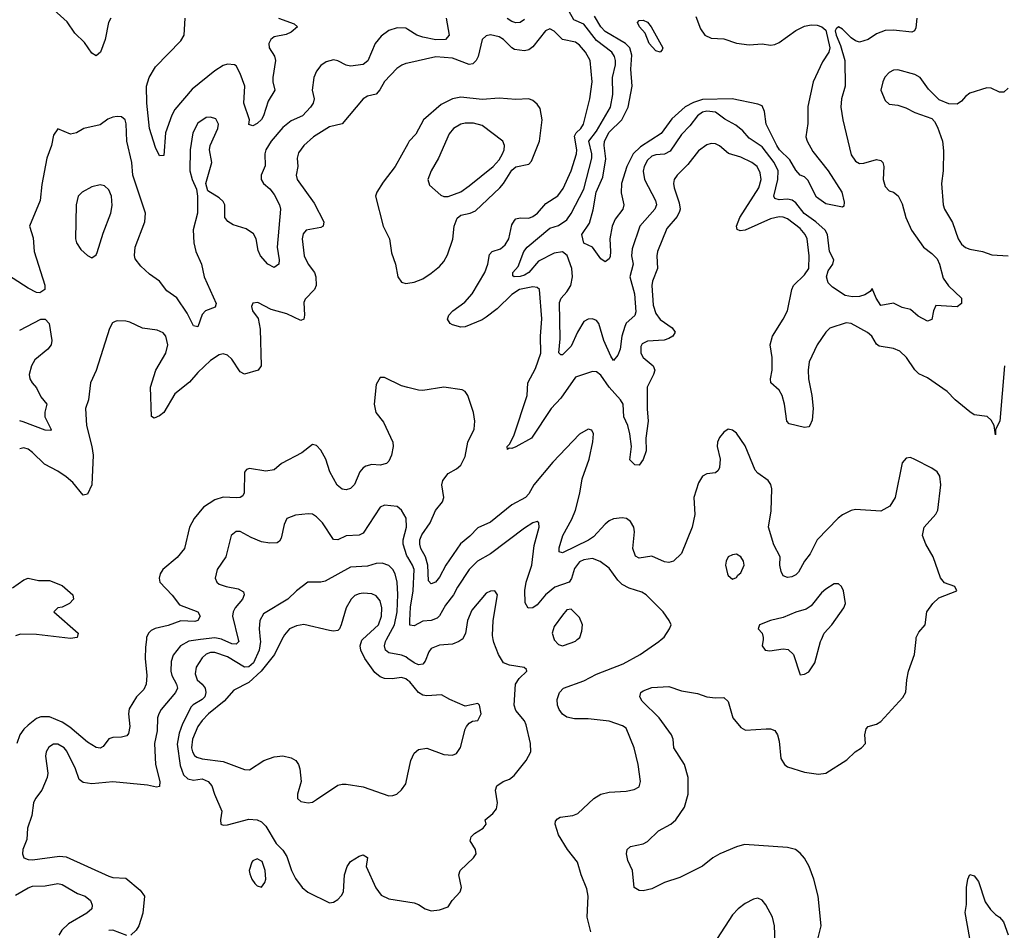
# Model space of a CAD drawing. Header units: inches. Extents: x 1603819 to 1745079, y 385938 to 533966.
# Tile 350 of 561: x 1678170 to 1682812, y 448629 to 452923. Entities that reach past the tile are written whole.
import ezdxf

# ---------------------------------------------------------------- set-up
doc = ezdxf.new("R2010")
doc.units = ezdxf.units.IN
doc.header["$MEASUREMENT"] = 0
for name, color, linetype in [('B6474', 7, 'Continuous'), ('B6475', 7, 'Continuous'), ('B6484', 7, 'Continuous'), ('B6485', 7, 'Continuous')]:
    doc.layers.add(name, color=color, linetype=linetype)

msp = doc.modelspace()

# ---------------------------------------------------------------- linework, layer by layer
at = {"layer": 'B6474', "color": 5}
for points, elevation in [([(1678767.4, 450000), (1678763.8, 449963.8), (1678762.1, 449910), (1678770.1, 449830), (1678766.3, 449790), (1678755.7, 449764.3), (1678720.6, 449730), (1678686.9, 449673.1), (1678683.8, 449650), (1678689.4, 449590.6), (1678682.8, 449557.2), (1678674.5, 449545.5), (1678650, 449539.2), (1678610, 449537.7), (1678590, 449531.3), (1678564.4, 449495.6), (1678550, 449488.3), (1678530, 449491.1), (1678490, 449516.5), (1678406.9, 449586.9), (1678370, 449610.9), (1678310, 449635.8), (1678270, 449635.7), (1678250, 449627.4), (1678210, 449596.5), (1678190, 449577.1), (1678171.5, 449550), (1678157, 449510)], 420), ([(1679022.5, 450000), (1678967.1, 449992.9), (1678927.7, 449970), (1678893.6, 449926.4), (1678884.4, 449895.6), (1678883.3, 449850), (1678886.9, 449830), (1678910.1, 449790), (1678914.2, 449770), (1678904.6, 449750), (1678836.6, 449670), (1678825.5, 449650), (1678819.2, 449630), (1678818.1, 449570), (1678805.7, 449510), (1678810.1, 449410), (1678831.2, 449330), (1678830, 449306.6), (1678815.6, 449304.4), (1678772.6, 449312.6), (1678610, 449329), (1678510, 449319.4), (1678470, 449325.3), (1678450, 449339.5), (1678433.7, 449390), (1678393.1, 449473.1), (1678380.3, 449490), (1678350, 449506.3), (1678330, 449506.8), (1678306.9, 449493.1), (1678294.4, 449470), (1678292.1, 449450), (1678302.2, 449370), (1678300.2, 449350), (1678274.2, 449290), (1678243.9, 449250), (1678235, 449230), (1678227.1, 449170), (1678206.2, 449110), (1678203.5, 449056.5), (1678184.9, 449010), (1678183.8, 448990), (1678190.4, 448970.4), (1678210, 448962.3), (1678230, 448961.2), (1678358.4, 448978.4), (1678390, 448975.5), (1678590, 448884.4), (1678610, 448878), (1678670, 448874.8), (1678738.8, 448818.8), (1678759.1, 448790), (1678750, 448709), (1678731.4, 448650), (1678718.7, 448630), (1678693.5, 448606.5)], 440), ([(1679303.9, 450000), (1679304.7, 449990), (1679299.7, 449950), (1679271.9, 449890), (1679250, 449870.8), (1679230, 449869.5), (1679150, 449917.7), (1679090, 449938.3), (1679070, 449938.5), (1679050, 449931.4), (1679030, 449913.1), (1679001.5, 449870), (1678998.1, 449838.1), (1679007.6, 449810), (1679030.1, 449790.1), (1679044.1, 449770), (1679048, 449750), (1679042.3, 449730), (1679030, 449716.5), (1678987.8, 449692.2), (1678978.1, 449681.9), (1678938.1, 449601.9), (1678921.7, 449558.3), (1678913.1, 449506.9), (1678926.5, 449406.5), (1678941.9, 449361.9), (1678962.5, 449342.5), (1678990, 449336.5), (1679030, 449343), (1679058.8, 449330), (1679076.3, 449310), (1679088.4, 449270), (1679122.4, 449190), (1679116.3, 449150), (1679118, 449130), (1679130, 449124), (1679150, 449125.5), (1679250, 449152.2), (1679290, 449150.3), (1679310, 449140.3), (1679330, 449120.3), (1679378.6, 449038.6), (1679410, 449006), (1679430, 448977), (1679451, 448910), (1679470, 448873.7), (1679502, 448830), (1679528, 448808), (1679630, 448758.8), (1679650, 448761), (1679670, 448774.4), (1679687.7, 448792.3), (1679696.4, 448810), (1679701.1, 448890), (1679713.6, 448930), (1679730, 448953.4), (1679770, 448978.8), (1679790, 448984.7), (1679810, 448972), (1679804, 448930), (1679849.3, 448829.3), (1679874.3, 448794.3), (1679910, 448777.6), (1680000, 448762.6)], 460), ([(1679406.8, 450000), (1679371, 449930), (1679308.1, 449850), (1679250, 449797.6), (1679179.2, 449760.8), (1679134.2, 449710), (1679060.8, 449650), (1679030, 449618), (1679010.5, 449590), (1678984.2, 449530), (1678980.5, 449490), (1678984.7, 449470), (1678993.5, 449453.5), (1679004.6, 449444.6), (1679030, 449436.9), (1679130, 449425.1), (1679230, 449387.4), (1679254, 449386), (1679320.9, 449430), (1679370, 449447.3), (1679411.5, 449451.5), (1679450, 449442.1), (1679471.6, 449430), (1679485.2, 449410), (1679490.2, 449389.8), (1679497.3, 449330), (1679479.1, 449270), (1679480.3, 449250), (1679495.8, 449235.8), (1679530, 449230.3), (1679550, 449233.4), (1679570, 449245.3), (1679670, 449312.4), (1679690, 449317.3), (1679710, 449318), (1679790, 449305), (1679910, 449262.8), (1679930, 449264.2), (1679948.5, 449271.5), (1679970, 449290.4), (1679990, 449319.1), (1680000, 449365.7)], 480), ([(1679200.2, 450000), (1679202.6, 449990), (1679190, 449977.4), (1679170, 449980.2), (1679124.9, 450000)], 440), ([(1680000, 449807.3), (1679990, 449814.7), (1679970, 449820.2), (1679925.5, 449814.5), (1679890, 449815.5), (1679870, 449823.8), (1679844.5, 449844.5), (1679796.7, 449910), (1679778.6, 449950), (1679775.2, 449970), (1679783.4, 449996.6), (1679787, 450000)], 480), ([(1680000, 449911), (1679990, 449918.2), (1679970, 449925.8), (1679910, 449936.5), (1679894.6, 449950), (1679889.3, 449970), (1679894.5, 449990), (1679899.9, 450000)], 460), ([(1678150, 448794.4), (1678210, 448829.1), (1678230, 448836.1), (1678290, 448838.3), (1678350, 448849.4), (1678370, 448845.3), (1678442.7, 448802.6), (1678479, 448790), (1678503.8, 448770), (1678512, 448748), (1678510.3, 448730), (1678487.2, 448710), (1678400.2, 448659.8), (1678369.1, 448630), (1678354.7, 448605.3)], 420), ([(1678675.8, 448604.2), (1678610, 448629.8), (1678590, 448627.7)], 440)]:
    msp.add_lwpolyline(points, dxfattribs=dict(at, elevation=elevation))
at = {"layer": 'B6474', "color": 5, "elevation": 460}
msp.add_lwpolyline([(1679290, 448965.4), (1679270, 448956.9), (1679264.9, 448950), (1679252.7, 448910), (1679254.8, 448894.8), (1679264.2, 448870), (1679278, 448850), (1679290, 448838.9), (1679310, 448831.8), (1679326.1, 448853.9), (1679329.8, 448870.2), (1679328.1, 448910), (1679313, 448953)], close=True, dxfattribs=at)
at = {"layer": 'B6475', "color": 5}
for points, elevation in [([(1678599.1, 452930), (1678589.1, 452910), (1678573, 452830), (1678551.4, 452770), (1678530, 452752), (1678510, 452765.1), (1678476.1, 452816.1), (1678430, 452858.7), (1678393.3, 452913.3), (1678331.1, 452970)], 340), ([(1679390, 452930.2), (1679463.6, 452903.6), (1679480.5, 452890), (1679450, 452863.8), (1679426.2, 452853.8), (1679370, 452841.6), (1679354.9, 452830), (1679345.5, 452810), (1679346.7, 452790), (1679371.3, 452751.3), (1679375.7, 452730), (1679362.8, 452650), (1679363.2, 452630), (1679373.6, 452590), (1679341.7, 452538.3), (1679319.7, 452470), (1679310, 452453), (1679290, 452432.8), (1679270, 452422.4), (1679250, 452428), (1679254.3, 452450), (1679227.5, 452530), (1679231.8, 452610), (1679210, 452669.6), (1679190, 452706), (1679182.7, 452710), (1679150, 452713.1), (1679130, 452706.4), (1679090, 452682.3), (1678984, 452596), (1678901.3, 452498.7), (1678887.5, 452472.5), (1678858, 452390), (1678850, 452282), (1678830, 452281.2), (1678810, 452320.7), (1678782.3, 452410), (1678769.4, 452530), (1678767.6, 452610), (1678780.5, 452650), (1678810, 452700.2), (1678930, 452823.2), (1678945.9, 452850), (1678949.9, 452930)], 340), ([(1680000, 452876), (1679990, 452882.2), (1679950, 452884.8), (1679910, 452871.6), (1679874.3, 452845.7), (1679845.6, 452810), (1679811.3, 452728.7), (1679790, 452712.1), (1679730, 452703.1), (1679710, 452708.4), (1679670, 452729.7), (1679650, 452733.5), (1679615.6, 452724.4), (1679590, 452706.6), (1679570, 452680.7), (1679557.6, 452650), (1679549.3, 452590), (1679558.1, 452550), (1679554.1, 452530), (1679541.6, 452510), (1679504.2, 452470), (1679450, 452445.7), (1679410, 452415.2), (1679356.1, 452350), (1679330, 452309.5), (1679325.7, 452290), (1679326.8, 452233.2), (1679308.9, 452190), (1679308.9, 452170), (1679319.3, 452150), (1679350, 452124.6), (1679370, 452099.3), (1679394.8, 452050), (1679399.4, 452030), (1679384.6, 451850), (1679392.9, 451790), (1679391.5, 451770), (1679370, 451755.1), (1679340.5, 451770), (1679305.1, 451810), (1679293.8, 451833.8), (1679285.4, 451890), (1679272.5, 451912.5), (1679237.2, 451937.2), (1679175.8, 451955.8), (1679150.9, 451970.9), (1679137, 451990), (1679137.4, 452050), (1679130, 452064.8), (1679110, 452083.4), (1679056.5, 452116.5), (1679047.1, 452150), (1679075.4, 452250), (1679065, 452310), (1679068.5, 452330), (1679104.3, 452410), (1679107.9, 452430), (1679094.8, 452454.8), (1679070, 452463.5), (1679050, 452461.8), (1679010, 452435), (1678986, 452390), (1678973.5, 452310), (1678972.4, 452210), (1678982.8, 452170), (1679004.4, 452124.5), (1679008.7, 452090), (1679007.7, 452010), (1678987.5, 451932.5), (1678990.7, 451870.7), (1679001.2, 451830), (1679026.7, 451770), (1679040.1, 451710), (1679095.8, 451584.2), (1679092, 451568), (1679046.7, 451550), (1679030, 451533.3), (1679010, 451474.5), (1678990, 451478.7), (1678959.4, 451539.4), (1678910.9, 451610.9), (1678864.2, 451644.2), (1678830, 451689.7), (1678782.8, 451722.8), (1678740.7, 451760.7), (1678715.2, 451795.2), (1678711.4, 451811.4), (1678714.7, 451850), (1678760.5, 451970), (1678763.9, 452010), (1678704.3, 452190), (1678699.6, 452250), (1678674.5, 452350), (1678671.8, 452431.8), (1678666.8, 452450), (1678650, 452464.6), (1678630, 452466.9), (1678610, 452462.6), (1678586.4, 452453.6), (1678550, 452427.6), (1678472, 452410), (1678438, 452390), (1678410, 452383.7), (1678350, 452408), (1678330, 452378), (1678319.5, 452330), (1678298.3, 452270), (1678274.6, 452145.4), (1678266.5, 452070), (1678217.1, 451950), (1678233.8, 451893.8), (1678239, 451830), (1678288.8, 451671.2), (1678288.4, 451650), (1678265.5, 451634.5), (1678250, 451636.1), (1678210, 451657), (1678090, 451733.3)], 360), ([(1680000, 452718.3), (1679990, 452716.1), (1679971.7, 452708.3), (1679947.7, 452692.3), (1679890, 452631.4), (1679868.2, 452591.8), (1679850, 452571.6), (1679810, 452562.6), (1679790, 452549.8), (1679690, 452432.1), (1679630, 452418.2), (1679554.6, 452370), (1679509, 452330), (1679484.3, 452295.7), (1679478.2, 452270), (1679480.9, 452230), (1679473.4, 452190), (1679477.7, 452170), (1679558.3, 452058.3), (1679603.9, 451970), (1679600.9, 451950), (1679590, 451943.4), (1679521.3, 451930), (1679506.7, 451913.3), (1679501.1, 451890), (1679511.8, 451810), (1679529.5, 451770), (1679560.4, 451730), (1679566.2, 451710), (1679567.9, 451670), (1679559.8, 451650), (1679515.6, 451604.4), (1679510.5, 451589.5), (1679513.3, 451530), (1679510.1, 451510), (1679494.9, 451505.1), (1679430, 451535.3), (1679355.5, 451555.5), (1679293.2, 451590), (1679270, 451586), (1679263.1, 451570), (1679267.6, 451550), (1679294.6, 451514.6), (1679304.3, 451464.3), (1679309.1, 451290.9), (1679294.4, 451270), (1679230, 451251.1), (1679210, 451261.6), (1679170, 451322.4), (1679150, 451341.1), (1679130, 451347.2), (1679110, 451341.8), (1679070, 451315.4), (1679010, 451259.9), (1678970, 451213.9), (1678901.6, 451158.4), (1678850.1, 451069.9), (1678830, 451054.5), (1678803.6, 451043.6), (1678791.9, 451051.9), (1678787, 451190), (1678812.6, 451270), (1678859.8, 451350), (1678868.7, 451390), (1678859.1, 451430), (1678846.1, 451446.1), (1678819, 451459), (1678748.8, 451468.8), (1678690, 451496.3), (1678670, 451501.3), (1678630, 451503.6), (1678619.9, 451500.1), (1678607.3, 451492.7), (1678593.1, 451466.9), (1678531, 451269), (1678504.7, 451210), (1678494, 451130), (1678480.2, 451090), (1678484.4, 451010), (1678510.8, 450910.8), (1678516.2, 450870), (1678510.1, 450730), (1678490, 450685.1), (1678470, 450680.5), (1678420.4, 450740.4), (1678390, 450766.9), (1678350, 450794.6), (1678287.1, 450827.1), (1678230, 450882.3), (1678210, 450897.3), (1678190, 450903.2), (1678170, 450899)], 380), ([(1680000, 452338.1), (1679940.6, 452230), (1679883.2, 452156.8), (1679854, 452110), (1679847.5, 452090), (1679883.5, 451950), (1679914.4, 451890), (1679923.5, 451823.5), (1679942.3, 451770), (1679952.2, 451710), (1679970, 451684.4), (1679990, 451679.6), (1680000, 451680.9)], 420), ([(1678170, 451459), (1678270, 451510.2), (1678290.1, 451510.1), (1678308.9, 451490), (1678321.3, 451410), (1678318, 451390), (1678303.1, 451370), (1678241.4, 451318.6), (1678226.5, 451290), (1678214.9, 451250), (1678217.3, 451230), (1678229.1, 451210), (1678250, 451187.4), (1678270, 451143.7), (1678298, 451110), (1678288.6, 451071.4), (1678288.2, 451050), (1678319.1, 450990), (1678314.9, 450985.1), (1678290, 450987.1), (1678187, 451027), (1678170, 451030.8)], 360), ([(1680000, 451189.1), (1679970, 451196.8), (1679890, 451235.6), (1679870, 451235.1), (1679850, 451202), (1679840.6, 451110), (1679849.3, 451070), (1679884.8, 451024.8), (1679930.1, 450930.1), (1679931.5, 450910), (1679922.9, 450870), (1679910, 450841.6), (1679899.5, 450830), (1679870, 450821.6), (1679830, 450824.8), (1679802.5, 450817.5), (1679790, 450809.8), (1679773.4, 450790), (1679748.2, 450731.8), (1679730, 450712.1), (1679710, 450705.6), (1679690, 450708.6), (1679667.5, 450727.5), (1679632, 450790), (1679613.8, 450850), (1679590, 450893.7), (1679570, 450915.1), (1679550, 450919.7), (1679499.9, 450880.1), (1679404.9, 450830), (1679370, 450800.3), (1679330, 450793.7), (1679253, 450807), (1679238.9, 450801.1), (1679230.2, 450789.8), (1679228.1, 450691.9), (1679221.8, 450678.2), (1679210.2, 450669.8), (1679191.6, 450668.4), (1679130, 450671.9), (1679090, 450658.6), (1679036.2, 450623.8), (1678992.4, 450570), (1678971.4, 450530), (1678947.7, 450430), (1678913.1, 450386.9), (1678845.5, 450330), (1678832.7, 450310), (1678827.3, 450290), (1678830.6, 450270), (1678889.4, 450209.4), (1678923.9, 450163.9), (1679010.4, 450130), (1679020.8, 450110), (1679010.2, 450090), (1678995.5, 450084.5), (1678930, 450088.5), (1678870, 450065.4), (1678808.4, 450051.6), (1678790, 450042.9), (1678777.1, 450030), (1678768.4, 450010), (1678767.4, 450000)], 420), ([(1680000, 450387.7), (1679995.4, 450395.4), (1679977.6, 450450), (1679977.6, 450470), (1679994.4, 450530), (1679992.2, 450572.2), (1679970, 450609.5), (1679950, 450626.6), (1679890, 450633), (1679870, 450623.6), (1679790, 450501.7), (1679770, 450491.9), (1679710, 450489), (1679670, 450469.8), (1679650, 450472.4), (1679597.1, 450550), (1679570, 450579.2), (1679550, 450590.8), (1679530, 450593.3), (1679470, 450585.7), (1679430, 450571.2), (1679417.3, 450542.7), (1679402.7, 450477.3), (1679395.7, 450464.3), (1679384.3, 450455.7), (1679350, 450453.9), (1679310, 450461.2), (1679261, 450481), (1679210, 450508.8), (1679190, 450509.7), (1679167.3, 450490), (1679142.3, 450390), (1679101.6, 450330), (1679091.5, 450290), (1679098.9, 450270), (1679110, 450261.8), (1679142.8, 450250), (1679199.4, 450239.4), (1679224.7, 450224.7), (1679228.4, 450210), (1679221.2, 450190), (1679186.3, 450150), (1679176.1, 450130), (1679173.7, 450110), (1679200.2, 450000)], 440), ([(1679899.9, 450000), (1679937.3, 450070), (1679949.9, 450130), (1679953, 450213), (1679949.9, 450269.9), (1679940.2, 450310), (1679928.8, 450330), (1679910, 450349.8), (1679879.3, 450359.3), (1679850, 450357.8), (1679810, 450346.4), (1679730, 450341), (1679610, 450275.4), (1679590, 450269.8), (1679528.9, 450271.1), (1679475.5, 450230), (1679434.9, 450190), (1679318.9, 450121.1), (1679301.6, 450090), (1679299.7, 450050), (1679303.9, 450000)], 460), ([(1678136.4, 450243.6), (1678190, 450281), (1678210, 450288.7), (1678258.1, 450278.1), (1678310, 450278.9), (1678370, 450254.2), (1678421.1, 450210), (1678423.6, 450190), (1678405.3, 450170), (1678370, 450152.8), (1678350.3, 450149.7), (1678330.4, 450130), (1678445.3, 450030), (1678441.6, 450010), (1678410, 450004.2), (1678250, 450023.5), (1678174.6, 450025.4), (1678150, 450017.5)], 380), ([(1679787, 450000), (1679861.4, 450070), (1679876.4, 450110), (1679877.3, 450150), (1679870, 450182.4), (1679850, 450206.2), (1679830, 450215), (1679790, 450218.4), (1679770, 450215.2), (1679750, 450206.8), (1679732.3, 450190), (1679709.4, 450150), (1679686.4, 450070), (1679678, 450050), (1679670, 450042.4), (1679650, 450038.8), (1679630, 450041.9), (1679510, 450071.2), (1679474.8, 450065.2), (1679442.3, 450050), (1679418, 450022), (1679406.8, 450000)], 480), ([(1679124.9, 450000), (1679121.5, 450001.5), (1679090, 450008.6), (1679022.5, 450000)], 440)]:
    msp.add_lwpolyline(points, dxfattribs=dict(at, elevation=elevation))
at = {"layer": 'B6475', "color": 5, "elevation": 380}
msp.add_lwpolyline([(1678550, 452144), (1678510, 452134), (1678465.3, 452110), (1678446, 452090), (1678436, 452050), (1678433.7, 451890), (1678437.6, 451870), (1678458.9, 451838.9), (1678490, 451810.4), (1678510, 451800.5), (1678530, 451814), (1678535.5, 451824.5), (1678563.1, 451916.9), (1678599.4, 452010), (1678606.4, 452046.4), (1678602.8, 452090), (1678590, 452120.5), (1678570, 452139.7)], close=True, dxfattribs=at)
at = {"layer": 'B6484', "color": 5}
for points, elevation in [([(1680000, 448762.6), (1680030, 448757.6), (1680050.3, 448750.3), (1680081, 448730), (1680110, 448720.4), (1680150, 448725.5), (1680190, 448738.8), (1680209.3, 448770), (1680247.3, 448810), (1680253.6, 448830), (1680240.7, 448890), (1680246.6, 448910), (1680309.4, 448970), (1680322, 448990), (1680319, 449010), (1680294, 449050), (1680299, 449070), (1680314.8, 449085.2), (1680355.3, 449110), (1680368.7, 449130), (1680364, 449150), (1680400.1, 449179.9), (1680418, 449202), (1680423.1, 449230), (1680413.7, 449290), (1680419.6, 449310), (1680449.4, 449330), (1680479.3, 449340.7), (1680501.5, 449358.5), (1680557.6, 449430), (1680579.3, 449470), (1680578.8, 449510), (1680558.4, 449598.4), (1680550, 449615.8), (1680510, 449665.1), (1680501.6, 449690), (1680507.4, 449790), (1680524.3, 449815.7), (1680561.1, 449850), (1680558.9, 449858.9), (1680548.4, 449868.4), (1680479.7, 449879.7), (1680451.6, 449890), (1680426.8, 449930), (1680405.4, 449985.4), (1680402.4, 450000)], 460), ([(1680255.1, 450000), (1680240.3, 449990), (1680210, 449978.7), (1680150, 449972.9), (1680110, 449957.7), (1680098.3, 449941.7), (1680082.5, 449897.5), (1680070, 449883), (1680050, 449880.7), (1680030, 449889.4), (1680000, 449911)], 460), ([(1680689.8, 450000), (1680690, 449999.1), (1680710, 449977.1), (1680730, 449970.4), (1680770, 449984.2), (1680790, 449992.7), (1680799, 450000)], 460), ([(1680862.3, 448622.3), (1680845.3, 448690), (1680849.8, 448790), (1680844.3, 448824.3), (1680816.9, 448890), (1680800.7, 448950), (1680752.6, 449010), (1680710, 449079.5), (1680695.1, 449130), (1680696.6, 449143.4), (1680704.9, 449155.1), (1680718.3, 449161.7), (1680778, 449170), (1680801, 449179), (1680877.6, 449250), (1680909.4, 449270), (1680950, 449279.6), (1681030, 449284.9), (1681066.6, 449293.4), (1681090, 449305.5), (1681096.9, 449330), (1681086.4, 449410), (1681067.4, 449490), (1681030, 449581.6), (1681012.9, 449592.9), (1680950, 449615.7), (1680850, 449625.9), (1680786.5, 449626.5), (1680750, 449634.2), (1680730, 449647.2), (1680712.9, 449670), (1680705, 449690), (1680703.5, 449716.5), (1680715.4, 449750), (1680734, 449770), (1680830, 449805.8), (1680890, 449836.5), (1681015, 449885), (1681095.6, 449930), (1681182.7, 449990), (1681194.3, 450000)], 440), ([(1681925.1, 448554.9), (1681948.8, 448650), (1681934.6, 448790), (1681914.1, 448870), (1681892.4, 448930), (1681870, 448968.7), (1681850, 448992.8), (1681828.3, 449010), (1681790, 449019.9), (1681586.7, 449033.3), (1681550, 449022.9), (1681471.8, 448990), (1681437.4, 448970), (1681388.6, 448931.4), (1681282.4, 448877.6), (1681210, 448854.6), (1681150, 448824.5), (1681110, 448814.7), (1681090, 448816.2), (1681067.6, 448830), (1681059.7, 448910), (1681037.4, 448957.4), (1681031, 448990), (1681034.3, 449010), (1681050, 449024.6), (1681110, 449036.5), (1681130, 449046.9), (1681181.7, 449098.3), (1681239.7, 449130), (1681264.2, 449150), (1681304.4, 449210), (1681321.6, 449270), (1681321.6, 449350), (1681304.8, 449410), (1681253.7, 449490), (1681250.7, 449530), (1681242.9, 449550), (1681184.9, 449630), (1681104.8, 449710), (1681094, 449730), (1681098.7, 449750), (1681110, 449758.3), (1681150, 449773.8), (1681230, 449778.9), (1681290, 449757.6), (1681365.4, 449745.4), (1681410, 449730.3), (1681450, 449725.3), (1681490, 449726.4), (1681510, 449707.3), (1681532.4, 449630), (1681570, 449584.9), (1681592.4, 449572.4), (1681690, 449578.7), (1681710, 449578.2), (1681730.7, 449570.7), (1681742.7, 449550), (1681750, 449520.7), (1681758.8, 449438.8), (1681775.8, 449410), (1681790, 449400.3), (1681870, 449374.2), (1681935.6, 449364.4), (1681970, 449370.5), (1682070, 449433), (1682109.8, 449470.2), (1682139.3, 449490), (1682157, 449510), (1682154, 449550), (1682160.5, 449579.5), (1682169.7, 449590.3), (1682210, 449600.4), (1682230, 449612.7), (1682333.7, 449726.3), (1682347.9, 449752.1), (1682351.9, 449810), (1682359.8, 449850), (1682388.9, 449930), (1682396.2, 450000)], 420), ([(1681674.8, 450000), (1681671.3, 449970), (1681684.7, 449950), (1681707.1, 449947.1), (1681770, 449956.3), (1681792.8, 449952.8), (1681818.8, 449930), (1681850, 449834), (1681870, 449836), (1681890, 449847.3), (1681919.3, 449890), (1681946, 449990), (1681950.2, 450000)], 440), ([(1680000, 449365.7), (1680013.8, 449430), (1680030, 449463.7), (1680050, 449482), (1680090, 449487.2), (1680170, 449458.3), (1680210, 449455.3), (1680230, 449463.1), (1680248.5, 449491.5), (1680270, 449578), (1680277.2, 449590), (1680290, 449606), (1680305.6, 449614.4), (1680330, 449618), (1680346, 449650), (1680338, 449690), (1680330, 449698), (1680270, 449685.6), (1680197.3, 449717.2), (1680159.1, 449739.1), (1680090, 449735.2), (1680070, 449738.1), (1680049.9, 449749.9), (1680010, 449799.8), (1680000, 449807.3)], 480), ([(1682649.7, 448589.7), (1682627.9, 448712.1), (1682634, 448750), (1682634, 448830), (1682640.9, 448870), (1682650, 448891.3), (1682670, 448885.5), (1682690, 448859.3), (1682722.5, 448762.5), (1682747.3, 448727.3), (1682770, 448703.1), (1682790.2, 448690.3), (1682807.9, 448667.9), (1682830, 448607.7)], 380)]:
    msp.add_lwpolyline(points, dxfattribs=dict(at, elevation=elevation))
at = {"layer": 'B6484', "color": 5, "elevation": 440}
msp.add_lwpolyline([(1681650, 448779.6), (1681630, 448775.8), (1681590, 448754.7), (1681557, 448730), (1681530, 448702.4), (1681458, 448590), (1681442.8, 448530), (1681446.8, 448510), (1681466.8, 448490), (1681521.6, 448461.6), (1681567.5, 448427.5), (1681606, 448370), (1681656, 448310), (1681670, 448296), (1681690, 448288), (1681708.7, 448310), (1681704, 448330), (1681708, 448352), (1681730, 448392), (1681737.5, 448422.5), (1681728.3, 448650), (1681718.9, 448690), (1681688.2, 448748.2), (1681671.1, 448771.1)], close=True, dxfattribs=at)
at = {"layer": 'B6485', "color": 5}
for points, elevation in [([(1682400.3, 452930), (1682395.4, 452884.6), (1682389, 452871), (1682376.4, 452863.6), (1682290, 452874.2), (1682250, 452871.2), (1682210, 452857), (1682170, 452829.2), (1682130, 452816.5), (1682110, 452822.6), (1682090, 452836.7), (1682050, 452877.7), (1682030, 452889.4), (1682020.2, 452879.8), (1682014.9, 452870), (1682018.8, 452850), (1682040.6, 452800.5), (1682060.9, 452730), (1682062.2, 452610), (1682044.5, 452550), (1682041.5, 452510), (1682051.3, 452450), (1682090, 452285.3), (1682110, 452255.8), (1682130, 452244.2), (1682150, 452245.8), (1682210, 452263.6), (1682230, 452258.7), (1682239.5, 452250), (1682244.6, 452230), (1682241.3, 452170), (1682250, 452136.3), (1682270, 452116.5), (1682290, 452109), (1682311.9, 452091.9), (1682330, 452054.4), (1682348.7, 451990), (1682374.2, 451930), (1682431.1, 451850), (1682470, 451820.5), (1682494.9, 451795), (1682507.2, 451770), (1682524, 451704), (1682548.5, 451668.5), (1682610.1, 451610), (1682610, 451584), (1682590, 451568.3), (1682490, 451575.4), (1682477.8, 451550), (1682471, 451509), (1682450, 451501.5), (1682405.4, 451525.4), (1682370, 451555.8), (1682330, 451566.3), (1682290, 451586.6), (1682230, 451575.6), (1682208.5, 451610), (1682190, 451655.1), (1682179.2, 451640.8), (1682155, 451625), (1682130, 451617.8), (1682095.9, 451615.9), (1682062.1, 451622.1), (1682001.8, 451661.8), (1681982, 451682), (1681974.4, 451710), (1681982.1, 451737.9), (1682003.9, 451770), (1682008.2, 451790), (1681988.5, 451830), (1681977.9, 451910), (1681968.3, 451930), (1681923.9, 451970), (1681868.6, 452008.6), (1681830, 452059), (1681811.8, 452071.8), (1681790, 452076.2), (1681750, 452073.4), (1681730, 452079.7), (1681725.9, 452090), (1681744.4, 452170), (1681745.7, 452210), (1681727.2, 452250), (1681670, 452323.2), (1681610, 452364.2), (1681579.1, 452399.1), (1681545.8, 452425.8), (1681494.2, 452454.2), (1681450, 452486.3), (1681410, 452491.5), (1681390, 452486.1), (1681365.7, 452470), (1681330, 452422.3), (1681290, 452381.4), (1681236.9, 452303.1), (1681210, 452289.3), (1681170, 452285.9), (1681150, 452278.8), (1681130, 452260.8), (1681114.4, 452230), (1681109.4, 452209.4), (1681115.5, 452170), (1681168.4, 452070), (1681172.7, 452050), (1681165.1, 452030), (1681093.7, 451950), (1681057.7, 451842.3), (1681054.3, 451810), (1681062.5, 451770), (1681046.8, 451710), (1681069.1, 451630.9), (1681074.5, 451545.5), (1681070, 451528.3), (1681030, 451491.5), (1681023.2, 451476.8), (1681009.7, 451430), (1681001.5, 451370), (1680990, 451341.4), (1680970, 451315.6), (1680956.4, 451336.4), (1680923.8, 451410), (1680899.8, 451490), (1680890, 451504.2), (1680870, 451512), (1680850, 451510.9), (1680830, 451499.7), (1680800.1, 451450), (1680770, 451382.9), (1680730, 451342.2), (1680722, 451342), (1680711.2, 451351.2), (1680718.1, 451418.2), (1680715.3, 451590), (1680723.2, 451610), (1680750, 451640.2), (1680768.8, 451670), (1680776.9, 451710), (1680772.9, 451750), (1680751.6, 451811.6), (1680730, 451829), (1680690, 451821.8), (1680616.5, 451783.5), (1680570, 451730.5), (1680550, 451718.4), (1680530, 451711.8), (1680502, 451710), (1680494.5, 451714.5), (1680495.1, 451730), (1680520.9, 451759.1), (1680547.1, 451830), (1680562.5, 451850), (1680670, 451940.4), (1680710, 451952.5), (1680750, 451979.1), (1680770, 452008.3), (1680830, 452123.5), (1680867.2, 452270), (1680868.2, 452290), (1680852.8, 452350), (1680890, 452397.2), (1680955.1, 452510), (1680967.1, 452570), (1680964.6, 452650), (1680978.5, 452710), (1680979, 452730), (1680974.6, 452750), (1680961.9, 452770), (1680890, 452825), (1680830, 452901.4), (1680782.6, 452922.6), (1680747.3, 452987.3)], 360), ([(1680180.9, 452930), (1680195.5, 452850), (1680177.1, 452830), (1680132.4, 452827.6), (1680070, 452840.4), (1680042.3, 452850), (1680000, 452876)], 360), ([(1680550, 452923.9), (1680530, 452909.8), (1680510, 452907.6), (1680490, 452914.4), (1680469, 452929)], 360), ([(1681357.2, 452937.2), (1681379.3, 452879.3), (1681400.5, 452850), (1681430, 452835.8), (1681490, 452832.2), (1681550, 452812.6), (1681610, 452804.7), (1681670, 452809.2), (1681710, 452803.2), (1681730, 452805.4), (1681750, 452815.2), (1681830, 452871.3), (1681870, 452892.4), (1681901.7, 452898.3), (1681930, 452896.6), (1681952.2, 452890), (1681970, 452873), (1681990, 452789.6), (1681985.4, 452770), (1681955.8, 452724.2), (1681910.8, 452630), (1681885.8, 452514.2), (1681886.2, 452433.8), (1681876.9, 452370), (1681882, 452350), (1681910, 452301.5), (1681981.3, 452210), (1682046.5, 452110), (1682057.4, 452062.6), (1682056.3, 452043.7), (1682050, 452039.6), (1681970, 452055.3), (1681926.6, 452086.6), (1681885.9, 452165.9), (1681870, 452181.4), (1681849.8, 452190), (1681830, 452213.7), (1681801.8, 452261.8), (1681753.1, 452310), (1681739.5, 452330), (1681689.9, 452430), (1681682.2, 452490), (1681670, 452516.9), (1681650, 452525.3), (1681529.1, 452549.1), (1681390, 452545.9), (1681346.9, 452533.1), (1681307.7, 452512.3), (1681245.1, 452454.9), (1681194.2, 452385.8), (1681096.3, 452323.7), (1681062.8, 452290), (1681032.5, 452230), (1681006.8, 452150), (1681005.9, 452105.9), (1681017.7, 452050), (1681013.9, 452030), (1680977.8, 451982.2), (1680964, 451950), (1680952.2, 451890), (1680956.3, 451830), (1680953.6, 451806.3), (1680950, 451795.1), (1680930, 451781.6), (1680910, 451794.5), (1680870, 451849.7), (1680830, 451869.8), (1680820.3, 451910), (1680855.9, 451964.1), (1680873.4, 452026.6), (1680888.7, 452110), (1680919.2, 452180.8), (1680933.8, 452266.2), (1680925.6, 452330), (1680927.7, 452350), (1680950, 452392.1), (1681008.4, 452450), (1681038.8, 452510), (1681058.2, 452610), (1681052.2, 452690), (1681055.8, 452755.8), (1681047.4, 452790), (1681026.2, 452810), (1680930, 452868), (1680910, 452889), (1680880.1, 452940.1)], 340), ([(1682813.8, 451290), (1682790.9, 451030), (1682771, 450990), (1682770, 450966), (1682765.1, 451010), (1682750, 451034), (1682731.9, 451051.9), (1682670, 451059.5), (1682650, 451074), (1682581.2, 451130), (1682542.7, 451170), (1682450, 451233.3), (1682410, 451253.3), (1682390, 451271.1), (1682350.4, 451330.4), (1682319.5, 451359.5), (1682290, 451372.8), (1682223, 451383), (1682210, 451392.8), (1682187.1, 451430), (1682167.3, 451447.3), (1682090, 451490.6), (1682067.1, 451492.9), (1681990, 451467.7), (1681970, 451449.1), (1681930.6, 451390), (1681892.9, 451310), (1681887, 451270), (1681888.4, 451230), (1681904.8, 451150), (1681911.1, 451088.9), (1681905.9, 451034.1), (1681895.3, 451010), (1681890, 451002.9), (1681870, 451000.4), (1681797.3, 451017.3), (1681786.2, 451030), (1681775.3, 451110), (1681765, 451150), (1681750, 451176.2), (1681710.7, 451210.7), (1681709.8, 451230), (1681717.5, 451270), (1681717.8, 451330), (1681709, 451390), (1681719, 451430), (1681770, 451510.2), (1681789.9, 451550), (1681809.9, 451650), (1681818.6, 451670), (1681870, 451719), (1681889.9, 451750), (1681892.7, 451810), (1681882.6, 451890), (1681873.8, 451910), (1681850, 451939), (1681790, 451984.1), (1681770, 451991.2), (1681750, 451992.6), (1681710, 451983.9), (1681590, 451931.1), (1681566.6, 451926.6), (1681552.9, 451932.9), (1681549.9, 451950), (1681566, 451990), (1681654.9, 452130), (1681665.5, 452170), (1681661.3, 452201.3), (1681646.5, 452230), (1681622.2, 452250), (1681570, 452274.5), (1681512.2, 452292.2), (1681470, 452328.7), (1681450, 452337.8), (1681430, 452339.3), (1681410, 452333.5), (1681370, 452304.8), (1681319.8, 452240.2), (1681270.2, 452190), (1681256.5, 452170), (1681252.7, 452150), (1681255.8, 452130), (1681279.6, 452059.6), (1681284, 452030), (1681281.4, 452018.6), (1681270, 451995.6), (1681221.7, 451938.3), (1681177.2, 451830), (1681173.6, 451810), (1681176.8, 451750), (1681153.4, 451690), (1681151.1, 451670), (1681156, 451576), (1681170, 451538), (1681189.5, 451509.5), (1681245.8, 451470), (1681260.7, 451450), (1681249.2, 451430), (1681230, 451419), (1681208.3, 451411.7), (1681130, 451406.9), (1681105.5, 451394.5), (1681098.9, 451381.1), (1681099.3, 451350), (1681108.9, 451330), (1681157.4, 451290), (1681164.7, 451270), (1681158.8, 451250), (1681127.8, 451190), (1681128.3, 451088.3), (1681133.6, 451030), (1681121.5, 450950), (1681124.2, 450890), (1681110, 450848.5), (1681090, 450822.2), (1681070, 450823.1), (1681047.4, 450847.4), (1681054.1, 450910), (1681047.2, 450970), (1681037, 451010), (1681018.3, 451050), (1681014.6, 451110), (1681002.5, 451130), (1680948.8, 451190), (1680910, 451247.2), (1680890, 451261.7), (1680870, 451263.9), (1680790, 451237.2), (1680721.3, 451138.7), (1680676, 451090), (1680583.6, 450950), (1680510, 450909), (1680490, 450901.5), (1680478, 450902), (1680470, 450895.3), (1680467.9, 450910), (1680479.2, 450920.8), (1680499.8, 450960.2), (1680563.4, 451150), (1680566.5, 451210), (1680602.3, 451277.7), (1680627, 451350), (1680625.2, 451430), (1680632, 451512), (1680621.2, 451650), (1680610, 451659.8), (1680590, 451662.9), (1680527.1, 451650), (1680490, 451626.9), (1680420.9, 451559.1), (1680370, 451519.7), (1680350, 451507.1), (1680270, 451474.2), (1680250, 451472.9), (1680210, 451483.9), (1680199.1, 451490), (1680186.4, 451510), (1680193.3, 451530), (1680212.2, 451550), (1680268.8, 451591.2), (1680304, 451630), (1680363.2, 451730), (1680377.8, 451770), (1680384.8, 451815.2), (1680398.3, 451830), (1680437.7, 451842.3), (1680459.3, 451860.7), (1680475.6, 451890), (1680490, 451955.3), (1680503.5, 451976.5), (1680510, 451983.2), (1680530, 451988.3), (1680570, 451986.9), (1680590, 451995), (1680611.7, 452010), (1680650, 452056.6), (1680707, 452093), (1680732.6, 452127.4), (1680770, 452210.2), (1680795.7, 452290), (1680797.5, 452310), (1680786, 452374), (1680794.3, 452390), (1680816.2, 452410), (1680828.9, 452430), (1680858.5, 452550), (1680868.8, 452630), (1680859.5, 452730), (1680838.4, 452770), (1680810, 452802.7), (1680790, 452816.2), (1680729, 452829), (1680690, 452868.9), (1680670, 452879.4), (1680648.9, 452871.1), (1680590, 452794.5), (1680570, 452780.1), (1680550, 452776.1), (1680502.6, 452782.6), (1680490, 452789.9), (1680450.6, 452830), (1680430, 452841.9), (1680390, 452851.3), (1680370, 452847.1), (1680350.7, 452829.3), (1680331.6, 452750), (1680321.5, 452730), (1680305.8, 452714.2), (1680290, 452712.2), (1680210, 452741.2), (1680132.3, 452747.7), (1680000, 452718.3)], 380), ([(1682830, 452599.6), (1682810, 452581.6), (1682790, 452580.5), (1682750, 452599.5), (1682730, 452602), (1682650, 452576), (1682630, 452561.2), (1682610, 452538), (1682590, 452525.1), (1682550, 452526.6), (1682504.8, 452544.7), (1682455.2, 452595.2), (1682416.3, 452650), (1682390, 452664.4), (1682310, 452686.3), (1682290, 452684.2), (1682270, 452673.6), (1682248.3, 452651.7), (1682238.9, 452630), (1682230.3, 452590), (1682250, 452542.4), (1682270, 452524), (1682310, 452519.5), (1682347.7, 452507.8), (1682390, 452485.3), (1682470, 452457.1), (1682483, 452443), (1682496.7, 452416.7), (1682520.5, 452350), (1682524.9, 452304.9), (1682524.6, 452210), (1682515.8, 452150), (1682524.2, 452050), (1682530.2, 452030), (1682567.2, 451967.2), (1682594.4, 451890), (1682610, 451863.6), (1682630, 451848), (1682650, 451840.2), (1682710, 451829.2), (1682753.8, 451813.8), (1682830, 451808.8)], 380), ([(1680000, 451680.9), (1680030, 451685), (1680070, 451701.5), (1680110, 451727.6), (1680150, 451758.8), (1680170, 451782), (1680186.5, 451813.5), (1680212.4, 451887.6), (1680217.8, 451950), (1680232.5, 451987.5), (1680250, 452000.9), (1680293.3, 452010), (1680318.6, 452021.4), (1680433.6, 452130), (1680451.2, 452150), (1680490, 452212.7), (1680510, 452229.2), (1680570, 452241.7), (1680583.7, 452256.3), (1680620.5, 452350), (1680633.7, 452450), (1680623.5, 452503.5), (1680610, 452525.1), (1680590, 452541.1), (1680570, 452549.7), (1680510, 452546.2), (1680430, 452553.3), (1680350, 452546.7), (1680250, 452557.1), (1680210, 452549.3), (1680156.5, 452523.5), (1680074.5, 452450), (1680037.5, 452382.5), (1680006.5, 452350), (1680000, 452338.1)], 420), ([(1682396.2, 450000), (1682397.3, 450010), (1682410, 450034.4), (1682439.5, 450070), (1682447.3, 450130), (1682474.7, 450170), (1682503.7, 450196.3), (1682589, 450230), (1682579, 450250), (1682530, 450267), (1682511.1, 450291.1), (1682477.3, 450390), (1682442.4, 450450), (1682426.6, 450490), (1682434.7, 450530), (1682488.9, 450591.1), (1682498.7, 450610), (1682513.4, 450730), (1682508.9, 450770), (1682495.1, 450790), (1682470, 450807.9), (1682390, 450848.3), (1682370, 450858), (1682350, 450855.6), (1682330, 450832.7), (1682298.1, 450670), (1682271.8, 450628.2), (1682230, 450605.9), (1682110, 450612.8), (1682090, 450608.5), (1682050, 450588.2), (1682028.2, 450571.8), (1681930.1, 450470), (1681896.2, 450403.8), (1681870.1, 450370), (1681841.8, 450318.2), (1681830, 450305.4), (1681810, 450295.1), (1681790, 450292), (1681770, 450300.9), (1681760.7, 450320.7), (1681753.8, 450350), (1681756, 450390), (1681726, 450446), (1681700.4, 450530), (1681713.1, 450606.9), (1681716.2, 450710), (1681711.5, 450731.5), (1681698.5, 450750), (1681650, 450784.1), (1681638.3, 450798.3), (1681590, 450913.3), (1681550, 450973.6), (1681530, 450987), (1681510, 450992.3), (1681490, 450977.2), (1681470, 450952.7), (1681459.5, 450930), (1681458.7, 450910), (1681473.2, 450850), (1681469.4, 450810.6), (1681462.5, 450797.5), (1681450, 450786.4), (1681410, 450781.2), (1681390, 450770.8), (1681370, 450739.6), (1681348.7, 450670), (1681353.7, 450590), (1681340.6, 450530), (1681290, 450406.3), (1681252, 450370), (1681230, 450363.5), (1681210, 450366), (1681150, 450393.2), (1681090, 450384), (1681073.3, 450393.3), (1681060.7, 450430), (1681068.6, 450508.6), (1681065, 450530), (1681050, 450556.8), (1681030.4, 450570.4), (1681010, 450574.1), (1680970, 450568.7), (1680950, 450559.4), (1680930, 450544.2), (1680875.1, 450484.9), (1680851.2, 450468.8), (1680730, 450408.5), (1680713, 450413), (1680713, 450433), (1680730.8, 450490), (1680773.1, 450566.9), (1680790.2, 450609.8), (1680810.5, 450690), (1680821.9, 450758.1), (1680855.5, 450850), (1680873, 450932.9), (1680875, 450970), (1680867.1, 450987.1), (1680850, 450992.6), (1680810, 450968.4), (1680683.5, 450836.5), (1680593.7, 450730), (1680570, 450686.6), (1680554.6, 450670), (1680490, 450635), (1680390, 450553.5), (1680330, 450527.1), (1680292.3, 450487.7), (1680248.8, 450451.2), (1680179.6, 450350), (1680150, 450294.2), (1680130, 450269.9), (1680110, 450262.7), (1680097.1, 450277.1), (1680094.9, 450350), (1680083.4, 450390), (1680061, 450430), (1680056, 450450), (1680057.3, 450470), (1680066.8, 450493.2), (1680105.5, 450550), (1680131, 450609), (1680163.7, 450650), (1680170.5, 450670), (1680159.9, 450730), (1680165.4, 450750), (1680190, 450782.2), (1680230, 450804.8), (1680250, 450822.6), (1680270, 450862.8), (1680283.6, 450930), (1680312.2, 450992.2), (1680315.5, 451030), (1680309.9, 451069.9), (1680283.1, 451150), (1680270, 451169.7), (1680256.8, 451176.8), (1680170, 451189.8), (1680070, 451173.8), (1680050, 451176.1), (1680000, 451189.1)], 420), ([(1681194.3, 450000), (1681208.2, 450011.8), (1681234, 450050), (1681241.2, 450070), (1681232.7, 450090), (1681203.5, 450130), (1681123, 450210), (1681103.3, 450223.3), (1681042.8, 450242.8), (1681010, 450259.7), (1680990, 450279.7), (1680950, 450337.2), (1680907.6, 450367.6), (1680870, 450381.5), (1680830, 450376.4), (1680810, 450365.7), (1680785.2, 450334.8), (1680772.2, 450287.8), (1680761.3, 450270), (1680693.7, 450246.3), (1680648.6, 450211.4), (1680610, 450163.7), (1680590, 450148.8), (1680568.1, 450148.1), (1680553.6, 450173.6), (1680551.7, 450231.7), (1680558.3, 450270), (1680583.9, 450350), (1680596.4, 450443.6), (1680619.2, 450530), (1680618.4, 450550), (1680610, 450556.3), (1680590, 450549.7), (1680550, 450525.8), (1680390, 450404.2), (1680328.3, 450370), (1680289.4, 450330), (1680233.9, 450246.1), (1680215.8, 450210), (1680177.6, 450162.4), (1680150, 450111.1), (1680139, 450101), (1680110.8, 450090), (1680070, 450087), (1680030, 450064.1), (1680010, 450068), (1680009, 450089), (1680012.9, 450152.9), (1680024.5, 450230), (1680029.5, 450330), (1680022.7, 450350), (1680000, 450387.7)], 440), ([(1681950.2, 450000), (1681962.7, 450030), (1681999, 450070), (1682056.2, 450150), (1682062.9, 450170), (1682053.6, 450230), (1682045.2, 450250), (1682030, 450262.7), (1682010, 450262.7), (1681970, 450237), (1681950, 450220.7), (1681901.5, 450158.5), (1681877.5, 450142.5), (1681830, 450129.7), (1681770, 450103.5), (1681710.4, 450089.6), (1681658, 450070), (1681651.3, 450050), (1681671, 450030), (1681676, 450010), (1681674.8, 450000)], 440), ([(1680402.4, 450000), (1680398.6, 450018.6), (1680402.1, 450090), (1680422.6, 450210), (1680409.7, 450229.6), (1680390, 450228.5), (1680370, 450218.4), (1680301.2, 450138.8), (1680281.1, 450090), (1680271.9, 450028.1), (1680258, 450002), (1680255.1, 450000)], 460), ([(1680799, 450000), (1680811.2, 450010), (1680821, 450039), (1680824, 450070), (1680810, 450104.5), (1680770, 450143.7), (1680750, 450139.5), (1680730, 450115.1), (1680690, 450061.6), (1680681.3, 450030), (1680689.8, 450000)], 460)]:
    msp.add_lwpolyline(points, dxfattribs=dict(at, elevation=elevation))
for points, elevation in [([(1681190, 452769.6), (1681170, 452776.2), (1681138, 452810), (1681119.1, 452859.1), (1681091.6, 452890), (1681082.9, 452910), (1681090, 452919.1), (1681110, 452920.3), (1681130, 452911.3), (1681146.7, 452890), (1681201.6, 452790), (1681199.9, 452780.1)], 320), ([(1680270, 452435.4), (1680249.6, 452430.4), (1680214.9, 452410), (1680195.3, 452384.7), (1680144, 452270), (1680109.4, 452210), (1680094.7, 452170), (1680102.4, 452142.4), (1680155.8, 452095.8), (1680170, 452088.5), (1680190, 452089.1), (1680250, 452111.7), (1680290, 452139.4), (1680401.6, 452230), (1680430, 452261.6), (1680446.9, 452290), (1680454.6, 452310), (1680455.5, 452330), (1680448.6, 452350), (1680350, 452423.2), (1680310, 452435.2)], 440), ([(1681550, 450402), (1681530, 450399.5), (1681511, 450390), (1681500.5, 450370), (1681498, 450350), (1681506.8, 450310), (1681510, 450302), (1681530, 450284.7), (1681550, 450292), (1681556, 450304), (1681570, 450314.8), (1681585.6, 450350), (1681582.4, 450370), (1681570, 450389.4)], 440)]:
    msp.add_lwpolyline(points, close=True, dxfattribs=dict(at, elevation=elevation))

doc.saveas('drawing.dxf')
